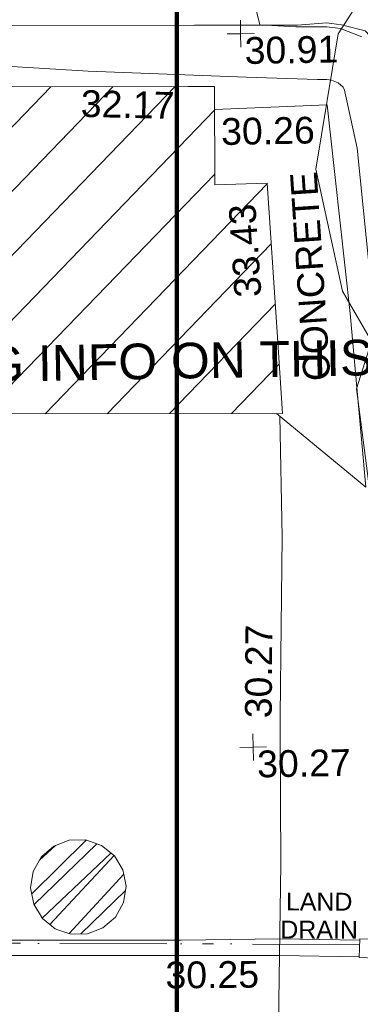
# Model space of a CAD drawing. Header units: millimetres. Extents: x -290717 to 520720, y -103372 to 287762.
# Tile 264 of 375: x 113104 to 117872, y 93019 to 106818. Entities that reach past the tile are written whole.
import ezdxf

# ---------------------------------------------------------------- set-up
doc = ezdxf.new("R2010")
doc.units = ezdxf.units.MM
for name, pattern in [('IMPORT-HIDDEN2 _3_', [4762.5, 3175, -1587.5]), ('IMPORT-UG_DRAINAGE_UNIDENTIFIED_QLB2 _2_', [2700, 1500, -300.0000000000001, 0, -250, 150, -300.0000000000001, 0, -200]), ('IMPORT-UG_ELEC_STREET LIGHTING_QLB2 _2_', [2700, 1500, -300.0000000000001, 0, -250, 150, -300.0000000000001, 0, -200])]:
    doc.linetypes.add(name, pattern=pattern)
for name, color, linetype, lineweight, true_color in [('00_TOPO_TREE', 7, 'Continuous', 9, 0x666666), ('00_UAV_BUILDING_CANOPY', 7, 'Continuous', 9, 0xff7fff), ('00_UAV_BUILDING_HATCH', 7, 'Continuous', 9, 0x999999), ('00_UAV_CONCRETE', 9, 'Continuous', 9, 0x808080), ('00_UAV_LAND_DRAIN', 7, 'Continuous', 9, 0xff7f7f), ('00_UAV_LEVEL_SPOT', 7, 'Continuous', 9, 0x666666), ('00_UAV_SERV_GULLY', 7, 'Continuous', 9, 0x5252a5), ('00_UAV_SLOPE_TOP', 40, 'Continuous', 9, 0xffbf00), ('01_DTM_CONTOUR_MNR', 7, 'Continuous', 9, 0xa5a552), ('12333-PUM-2D-U-0001-C01 - Rev2_REVIT IMPORT_dwg', 7, 'Continuous', 9, 0x767676), ('A_RHA_Line', 7, 'Continuous', 9, 0x00a600), ('PUM-CHAMBER EXTENTS', 6, 'IMPORT-HIDDEN2 _3_', 9, 0xff00ff), ('PUM-UNIDENTIFIED-QLB2', 150, 'IMPORT-UG_DRAINAGE_UNIDENTIFIED_QLB2 _2_', 9, 0x007fff)]:
    doc.layers.add(name, color=color, linetype=linetype, lineweight=lineweight, true_color=true_color)
for name, color, linetype, lineweight in [('00_UAV_DRIVE_WAY', 7, 'Continuous', 9), ('00_UAV_SURFACE', 7, 'Continuous', 9), ('00_UAV_SURVEY_TEXT', 7, 'Continuous', 9), ('SM-QC COMPLETED', 7, 'Continuous', 9)]:
    doc.layers.add(name, color=color, linetype=linetype, lineweight=lineweight)
doc.styles.add('Arial', font='arial.ttf', dxfattribs={"height": 500.0000000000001})
doc.styles.add('Arial_1', font='arial.ttf', dxfattribs={"height": 250})
doc.styles.add('Swis721 Lt BT_2', font='swissl.ttf', dxfattribs={"height": 375})

# ---------------------------------------------------------------- blocks, each defined once
blk = doc.blocks.new('12333-PUM-2D-U-0001-C01 - Rev2_REVIT IMPORT_dwg_CONIFEROUS_TREE-2077251-Site Location Plan Existing')
at = {"layer": '00_TOPO_TREE', "color": 254, "true_color": 0xcccccc, "flags": 128}
for points in [[(-2404.695596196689, -801.5651986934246), (-2690.968881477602, -286.2732852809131), (-2805.478195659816, 286.2732852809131), (-2690.968881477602, 916.0745128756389), (-2347.440939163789, 1431.36642628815), (-1889.403682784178, 1774.894368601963), (-1316.857112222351, 1946.658339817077)], [(-1259.602455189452, -2061.167653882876), (-1832.149025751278, -2003.912996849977), (-2290.18628213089, -1717.639711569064), (-2576.459567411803, -1259.602455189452), (-2633.714224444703, -744.3105416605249), (-2461.950253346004, -229.0186282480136)]]:
    blk.add_lwpolyline(points, dxfattribs=at)
blk = doc.blocks.new('12333-PUM-2D-U-0001-C01 - Rev2_REVIT IMPORT_dwg_UAV-2077255-Site Location Plan Existing')
at = {"layer": '00_UAV_LEVEL_SPOT', "color": 254, "true_color": 0xcccccc, "flags": 128}
for points in [[(500.0000000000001, 0), (0, 0), (0, 500.0000000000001)], [(0, -500.0000000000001), (0, 0), (-500.0000000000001, 0)]]:
    blk.add_lwpolyline(points, dxfattribs=at)
blk = doc.blocks.new('12333-PUM-2D-U-0001-C01 - Rev2_REVIT IMPORT_dwg_MGS62954_T2_Galway_ITM_3d_Rev1-2077680-Site Location Plan Existing')
at = {"layer": '00_UAV_BUILDING_HATCH', "true_color": 0xcccccc}
h = blk.add_hatch(dxfattribs=at)
h.set_pattern_fill('FP_1', color=254, style=0, pattern_type=2)
h.set_pattern_definition([(45, (0, 0), (-441.9417382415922, 441.9417382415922), [])])
h.paths.add_polyline_path([(534009880.002, 725654839.0085), (534020492.547179, 725654668.6383932), (534020335.0020001, 725657898.0085), (534019600.902877, 725657901.0739366), (534019622.7479392, 725659267.0328262), (534011350.575933, 725659399.3253225), (534011326.944711, 725658045.4935182), (534009931.6384912, 725658067.8079169)])
at = {"layer": '00_UAV_BUILDING_CANOPY', "color": 254, "true_color": 0xcccccc, "flags": 128}
blk.add_lwpolyline([(534020492.5471788, 725654668.6383932), (534015493.1935681, 725654748.8962761), (534010493.8399574, 725654829.1541591), (534009880.002, 725654839.0085), (534009931.6384912, 725658067.8079168), (534011087.937292, 725658049.3158382), (534011328.9243066, 725658045.4618595), (534011350.5759329, 725659399.3253225), (534014250.131492, 725659352.9542552), (534019249.4840156, 725659273.0022397), (534019622.7479391, 725659267.032826), (534019600.7224776, 725657889.793666), (534020335.002, 725657898.0085), (534020433.4132866, 725655880.7683079)], close=True, dxfattribs=at)
at = {"layer": '00_UAV_CONCRETE', "color": 254, "true_color": 0xcccccc, "flags": 128}
blk.add_lwpolyline([(534021643.2942427, 725653614.5516495), (534021465.002, 725656051.0084999), (534021227.8665246, 725658596.0888767), (534021192.002, 725658981.0085001), (534019617.5991277, 725658945.0806832)], dxfattribs=at)
at = {"layer": '00_UAV_DRIVE_WAY', "color": 254, "true_color": 0xcccccc}
blk.add_line((534021643.2942427, 725653614.5516495), (534020408.2253422, 725654669.9920663), dxfattribs=at)
at = {"layer": '00_UAV_LAND_DRAIN', "color": 254, "true_color": 0xcccccc, "flags": 128}
for points in [[(534008614.5004117, 725647498.2375755), (534013613.6813722, 725647407.8054882), (534018612.8623326, 725647317.3734008), (534018945.5935, 725647311.3545), (534020326.7588552, 725647307.2514423), (534021447.805236, 725647266.6269177)], [(534021434.6376522, 725647035.1813098), (534020319.109465, 725647072.3051431), (534016435.8919395, 725647140.1381025), (534011436.6775993, 725647227.4655576), (534010412.5935001, 725647245.3545), (534008608.1298394, 725647273.9297246)]]:
    blk.add_lwpolyline(points, dxfattribs=at)
at = {"layer": '00_UAV_SERV_GULLY', "color": 254, "true_color": 0xcccccc, "flags": 128}
blk.add_lwpolyline([(534021891.002, 725646998.0085), (534021434.0019999, 725647024.0084999), (534021448.981084, 725647287.2947074), (534021905.9810839, 725647261.2947075)], close=True, dxfattribs=at)
at = {"layer": '00_UAV_SLOPE_TOP', "color": 254, "true_color": 0xcccccc, "flags": 128}
blk.add_lwpolyline([(534023120.0499892, 725652624.0677712), (534022588.7980002, 725656895.1600001), (534022450.8526533, 725657552.6676652), (534022010.7980001, 725659650.1600002), (534021945.798, 725659787.1600001), (534021742.798, 725660009.1600001), (534021414.7980002, 725660100.1600001), (534021205.798, 725660131.1600002), (534020795.7980001, 725660105.1600001), (534019355.9385484, 725660128.7316637), (534015725.798, 725660188.16), (534014362.9023302, 725660224.0341047), (534011470.798, 725660300.1600003), (534010696.798, 725660264.16), (534010486.798, 725660145.1600002), (534010369.798, 725660077.1600003), (534010046.798, 725659911.1600001), (534009651.798, 725659691.1600002), (534009530.5332929, 725659679.1452942), (534009217.7980001, 725659648.1600003), (534007582.2073247, 725659661.8265728)], dxfattribs=at)
at = {"layer": '00_UAV_SURFACE', "color": 254, "true_color": 0xcccccc, "flags": 128}
blk.add_lwpolyline([(534020256.475177, 725645148.5316423), (534020361.0019999, 725648359.0085001), (534020381.6473084, 725650146.5481193), (534020385.0020001, 725650437.0085), (534020457.002, 725652941.0085), (534020454.4344659, 725654630.5035999)], dxfattribs=at)
at = {"layer": '01_DTM_CONTOUR_MNR', "color": 254, "true_color": 0xcccccc, "flags": 128}
for points in [[(534021694.3186777, 725659924.4513417), (534021399.9208777, 725660048.6881044), (534021209.0580255, 725660075.836466), (534020810.1515352, 725660080.586578), (534020771.7706826, 725660082.2491456), (534020270.0000001, 725660120), (534020072.1428573, 725661004.09612), (534019613.3822066, 725664229.1408888), (534018650.0000001, 725665190.0000002), (534018710.2315316, 725666478.3013744), (534018518.934628, 725667286.5155855), (534018267.3270248, 725668379.1054926), (534019924.5634017, 725669255.1455328), (534021516.495425, 725669215.803024), (534022537.7339568, 725669308.8051434)], [(534021777.89544, 725656283.6706463), (534021602.943804, 725658366.4834911), (534021437.6531013, 725659182.3507047), (534021420.3597346, 725659225.5149803), (534021353.4370407, 725659286.0730035), (534021258.2218846, 725659327.311412), (534021196.1895855, 725659335.9011635), (534021065.6873206, 725659340.1880195), (534020064.7980484, 725659387.2590984), (534017856.2684755, 725659512.2177612), (534013880.019834, 725659822.5381863), (534011463.442551, 725660246.4474994), (534011340, 725660290), (534010610.2387714, 725662593.7919464)]]:
    blk.add_lwpolyline(points, dxfattribs=at)
for name, p, xscale, yscale, zscale in [('12333-PUM-2D-U-0001-C01 - Rev2_REVIT IMPORT_dwg_CONIFEROUS_TREE-2077251-Site Location Plan Existing', (534029436.0019999, 725657226.0085001), 3, 3, 3), ('12333-PUM-2D-U-0001-C01 - Rev2_REVIT IMPORT_dwg_UAV-2077255-Site Location Plan Existing', (534020000, 725660000), 0.375, 0.375, 0.375), ('12333-PUM-2D-U-0001-C01 - Rev2_REVIT IMPORT_dwg_UAV-2077255-Site Location Plan Existing', (534020000, 725650000.0000001), 0.375, 0.375, 0.375)]:
    blk.add_blockref(name, p, dxfattribs=dict(xscale=xscale, yscale=yscale, zscale=zscale))
at = {"layer": '00_UAV_BUILDING_CANOPY', "color": 251, "true_color": 0x666666, "char_height": 375, "width": 1495.902363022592, "attachment_point": 1, "line_spacing_factor": 1.005061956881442, "style": 'Swis721 Lt BT_2'}
for s, insert, rotation in [('32.17', (534017753.2079731, 725659248.2174183), 357.75572458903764), ('33.43', (534019852.6741893, 725656294.876658), 92.79296662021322)]:
    blk.add_mtext(s, dxfattribs=dict(at, insert=insert, rotation=rotation))
at = {"layer": '00_UAV_CONCRETE', "color": 251, "true_color": 0x666666, "insert": (534019702.4903708, 725658819.6615938), "char_height": 375, "width": 1495.902363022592, "attachment_point": 1, "line_spacing_factor": 1.005061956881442, "style": 'Swis721 Lt BT_2'}
blk.add_mtext('30.26', dxfattribs=at)
at = {"layer": '00_UAV_LAND_DRAIN', "color": 251, "true_color": 0x666666, "insert": (534018718.3805757, 725647014.2537447), "char_height": 375, "width": 1495.902363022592, "attachment_point": 1, "rotation": 359.5415596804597, "line_spacing_factor": 1.005061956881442, "style": 'Swis721 Lt BT_2'}
blk.add_mtext('30.25', dxfattribs=at)
at = {"layer": '00_UAV_LEVEL_SPOT', "char_height": 375, "width": 1495.902363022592, "attachment_point": 1, "line_spacing_factor": 1.005061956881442, "style": 'Swis721 Lt BT_2'}
for s, insert in [('30.91', (534020051.8765643, 725659949.1441547)), ('30.27', (534020051.8765643, 725649949.1441548))]:
    blk.add_mtext(s, dxfattribs=dict(at, insert=insert))
at = {"layer": '00_UAV_SURFACE', "color": 251, "true_color": 0x666666, "insert": (534019892.4945037, 725650408.238582), "char_height": 375, "width": 1495.902363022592, "attachment_point": 1, "rotation": 88.63918192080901, "line_spacing_factor": 1.005061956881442, "style": 'Swis721 Lt BT_2'}
blk.add_mtext('30.27', dxfattribs=at)
at = {"layer": '00_UAV_SURVEY_TEXT', "color": 251, "true_color": 0x666666, "insert": (534020798.5211542, 725655104.5572685), "char_height": 375, "width": 3286.236302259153, "attachment_point": 1, "rotation": 92.78384846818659, "line_spacing_factor": 1.005061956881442, "style": 'Swis721 Lt BT_2'}
blk.add_mtext('CONCRETE', dxfattribs=at)
blk = doc.blocks.new('12333-PUM-2D-U-0001-C01 - Rev2_REVIT IMPORT_dwg-1620468-Site Location Plan Existing')
at = {"layer": 'PUM-CHAMBER EXTENTS', "true_color": 0xffaaff}
h = blk.add_hatch(dxfattribs=at)
h.set_pattern_fill('FP_3', color=211, style=0, pattern_type=2)
h.set_pattern_definition([(45, (-533641079.65, -725615854.3560001), (-265.1650429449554, 265.1650429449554), []), (45, (-533640902.873, -725615854.3560001), (-265.1650429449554, 265.1650429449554), [])])
h.paths.add_polyline_path([(376323.5096852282, 31569.07645170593), (376555.6224484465, 31569.07645170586), (376773.7370992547, 31648.46369228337), (376951.5457917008, 31797.662900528), (377067.602173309, 31998.67845000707), (377107.9081316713, 32227.26489882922), (377067.602173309, 32455.85134765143), (376951.5457917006, 32656.86689713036), (376773.7370992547, 32806.0661053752), (376555.6224484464, 32885.45334595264), (376323.5096852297, 32885.45334595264), (376105.3950344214, 32806.06610537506), (375927.5863419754, 32656.86689713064), (375811.529960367, 32455.85134765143), (375771.2240020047, 32227.26489882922), (375811.529960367, 31998.67845000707), (375927.5863419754, 31797.66290052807), (376105.3950344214, 31648.46369228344), (376311.8174313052, 31573.33208410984)])
at = {"layer": 'PUM-CHAMBER EXTENTS', "color": 211, "linetype": 'Continuous', "true_color": 0xffaaff, "flags": 128}
blk.add_lwpolyline([(377107.9081316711, 32227.26489882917), (377078.4635874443, 32394.25320702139), (377067.6021733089, 32455.85134765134), (376951.5457917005, 32656.86689713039), (376773.7370992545, 32806.06610537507), (376555.6224484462, 32885.45334595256), (376323.5096852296, 32885.45334595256), (376105.3950344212, 32806.06610537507), (375934.3056688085, 32662.50508185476), (375927.5863419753, 32656.86689713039), (375811.5299603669, 32455.85134765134), (375771.2240020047, 32227.26489882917), (375811.5299603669, 31998.678450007), (375927.5863419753, 31797.66290052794), (376105.3950344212, 31648.46369228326), (376142.3097706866, 31635.02782711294), (376323.5096852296, 31569.07645170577), (376555.6224484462, 31569.07645170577), (376773.7370992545, 31648.46369228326), (376951.5457917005, 31797.66290052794), (377067.6021733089, 31998.678450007)], close=True, dxfattribs=at)
at = {"layer": 'PUM-UNIDENTIFIED-QLB2', "color": 141, "true_color": 0xaad4ff}
blk.add_line((380364.9318700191, 31355.61119683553), (367806.3501529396, 31614.64382137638), dxfattribs=at)
blk.add_blockref('12333-PUM-2D-U-0001-C01 - Rev2_REVIT IMPORT_dwg_MGS62954_T2_Galway_ITM_3d_Rev1-2077680-Site Location Plan Existing', (-533641079.6498471, -725615854.3561786))
at = {"layer": 'PUM-UNIDENTIFIED-QLB2', "insert": (379809.8864098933, 32089.23379497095), "char_height": 250, "width": 1294.698577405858, "attachment_point": 2, "rotation": 358.81838790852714, "line_spacing_factor": 0.9417779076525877, "style": 'Arial_1'}
blk.add_mtext('LAND\\PDRAIN', dxfattribs=at)
at = {"layer": 'SM-QC COMPLETED', "color": 3, "true_color": 0x00ff00, "insert": (372198.6682047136, 39827.91611488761), "char_height": 500.0000000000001, "width": 12555.20937238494, "attachment_point": 1, "line_spacing_factor": 0.9417779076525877, "style": 'Arial'}
blk.add_mtext('X.MISSING INFO ON THIS CSV?', dxfattribs=at)

msp = doc.modelspace()

# ---------------------------------------------------------------- linework, layer by layer
at = {"layer": 'A_RHA_Line', "color": 1, "lineweight": 140, "true_color": 0xff0000}
msp.add_line((115302.9517155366, 92305.69890983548), (115302.9517155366, 118208.5986895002), dxfattribs=at)

# ---------------------------------------------------------------- block references
at = {"layer": '12333-PUM-2D-U-0001-C01 - Rev2_REVIT IMPORT_dwg', "color": 254, "linetype": 'IMPORT-UG_ELEC_STREET LIGHTING_QLB2 _2_', "true_color": 0xffd4d4, "rotation": 0.9999999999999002}
msp.add_blockref('12333-PUM-2D-U-0001-C01 - Rev2_REVIT IMPORT_dwg-1620468-Site Location Plan Existing', (-261895.0770586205, 55869.5817132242), dxfattribs=at)

doc.saveas('drawing.dxf')
